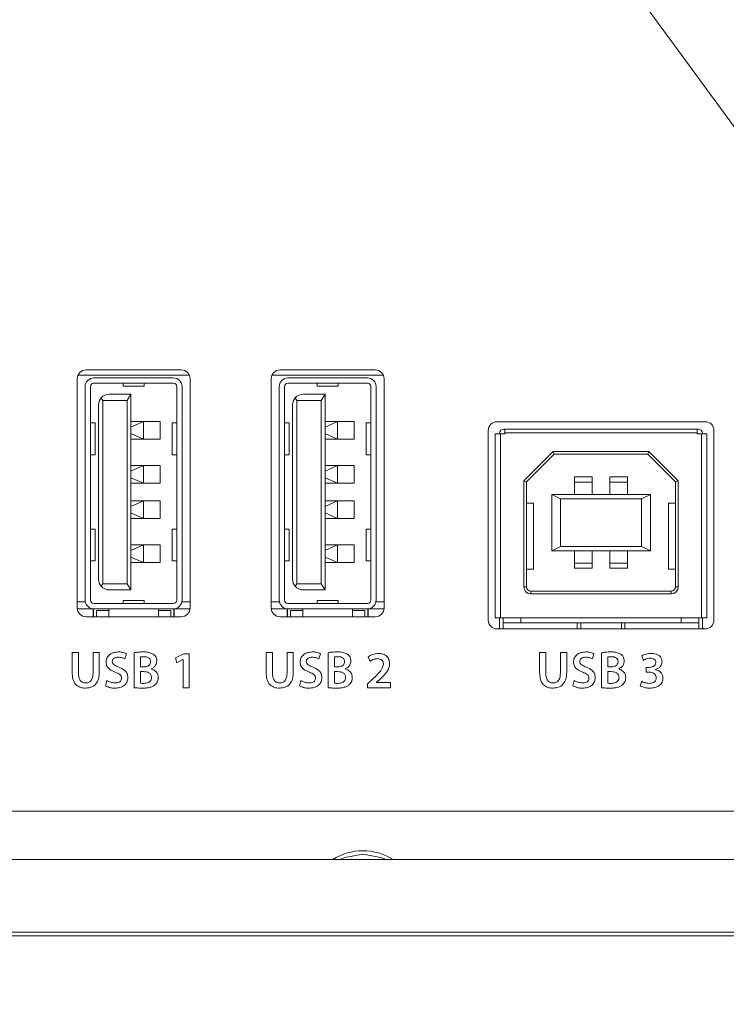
# Model space of a CAD drawing. Header units: millimetres. Extents: x 0 to 1118, y 0 to 864.
# Tile 278 of 390: x 829 to 839, y 389 to 403. Entities that reach past the tile are written whole.
import ezdxf

# ---------------------------------------------------------------- set-up
doc = ezdxf.new("R2010")
doc.units = ezdxf.units.MM
doc.styles.add('SLDTEXTSTYLE0', font='TXT', dxfattribs={"width": 0.605})
doc.dimstyles.new('SLDDIMSTYLE0', dxfattribs={"dimtxt": 3.175, "dimasz": 3.302, "dimexe": 0, "dimexo": 0.0625, "dimgap": 0.79375, "dimtad": 0, "dimtih": 1, "dimtoh": 1, "dimdec": 1, "dimlfac": 4, "dimrnd": 1e-09, "dimzin": 12, "dimdsep": 46, "dimtxsty": 'SLDTEXTSTYLE0', "dimsah": 1, "dimcen": 0.09, "dimadec": 0, "dimazin": 3, "dimtfac": 1, "dimtofl": 0, "dimtmove": 0, "dimatfit": 3, "dimfxl": 1, "dimfrac": 2, "dimtolj": 1, "dimtzin": 12, "dimarcsym": 0})

# ---------------------------------------------------------------- blocks, each defined once
blk = doc.blocks.new('_D_17')
at = {"color": 7, "linetype": 'Continuous', "lineweight": 0}
for p, q in [((900.769, 417.364), (739.354, 417.364)), ((740.954, 417.364), (740.954, 402.787)), ((740.954, 383.339), (740.954, 397.915)), ((785.651, 383.339), (739.354, 383.339))]:
    blk.add_line(p, q, dxfattribs=at)
for points in [[(740.954, 417.364), (740.446, 414.062), (741.462, 414.062)], [(740.954, 383.339), (741.462, 386.641), (740.446, 386.641)]]:
    blk.add_solid(points, dxfattribs=at)
at = {"color": 7, "linetype": 'Continuous', "lineweight": 0, "insert": (735.497, 402.008), "char_height": 3.175, "attachment_point": 1, "style": 'SLDTEXTSTYLE0'}
blk.add_mtext('136.1', dxfattribs=at)

msp = doc.modelspace()

# ---------------------------------------------------------------- linework, layer by layer
at = {"color": 7, "linetype": 'Continuous', "lineweight": 0}
msp.add_line((832.1452, 411.7342), (863.6514, 368.6663), dxfattribs=at)
at = {"color": 7, "linetype": 'Continuous', "lineweight": 15}
for p, q in [((831.5219, 398.4306), (830.1719, 398.4306)), ((834.2719, 398.4306), (832.9219, 398.4306)), ((830.0469, 398.3056), (830.0469, 395.0556)), ((830.2844, 398.3181), (831.4094, 398.3181)), ((831.6469, 395.0556), (831.6469, 398.3056)), ((832.7969, 398.3056), (832.7969, 395.0556)), ((833.0344, 398.3181), (834.1594, 398.3181)), ((834.3969, 395.0556), (834.3969, 398.3056)), ((830.1594, 395.1681), (830.1594, 398.1931)), ((830.2344, 395.1681), (830.2344, 398.1931)), ((830.2844, 398.2431), (831.4094, 398.2431)), ((830.6969, 398.2431), (830.6969, 398.2008)), ((830.6969, 398.2008), (830.6969, 398.1994)), ((830.6969, 398.1994), (830.9969, 398.1994)), ((830.9969, 398.2431), (830.9969, 398.2008)), ((830.9969, 398.2008), (830.9969, 398.1994)), ((831.4594, 398.1931), (831.4594, 395.1681)), ((831.5344, 398.1931), (831.5344, 395.1681)), ((832.9094, 395.1681), (832.9094, 398.1931)), ((832.9844, 395.1681), (832.9844, 398.1931)), ((833.0344, 398.2431), (834.1594, 398.2431)), ((833.4469, 398.2431), (833.4469, 398.2008)), ((833.4469, 398.2008), (833.4469, 398.1994)), ((833.4469, 398.1994), (833.7469, 398.1994)), ((833.7469, 398.2431), (833.7469, 398.2008)), ((833.7469, 398.2008), (833.7469, 398.1994)), ((834.2094, 398.1931), (834.2094, 395.1681)), ((834.2844, 398.1931), (834.2844, 395.1681)), ((830.3862, 398.0353), (830.4119, 397.9994)), ((830.7544, 397.9994), (830.4119, 397.9994)), ((830.4119, 395.3994), (830.4119, 397.9994)), ((830.4994, 398.0869), (830.8094, 398.0869)), ((830.7544, 397.9994), (830.8094, 398.0869)), ((830.7544, 395.3994), (830.7544, 397.9994)), ((830.8094, 398.0869), (830.8094, 395.3119)), ((833.1362, 398.0353), (833.1619, 397.9994)), ((833.1619, 395.3994), (833.1619, 397.9994)), ((833.5044, 397.9994), (833.1619, 397.9994)), ((833.2494, 398.0869), (833.5594, 398.0869)), ((833.5044, 397.9994), (833.5594, 398.0869)), ((833.5044, 395.3994), (833.5044, 397.9994)), ((833.5594, 398.0869), (833.5594, 395.3119)), ((830.3494, 395.4619), (830.3494, 397.9369)), ((833.0994, 395.4619), (833.0994, 397.9369)), ((830.3004, 397.6794), (830.2344, 397.6794)), ((830.3004, 397.6794), (830.3031, 397.6794)), ((830.3031, 397.2294), (830.3031, 397.6794)), ((830.9844, 397.6993), (830.8094, 397.6214)), ((830.8094, 397.6993), (830.9844, 397.6993)), ((830.9844, 397.4493), (830.9844, 397.6993)), ((831.2219, 397.6993), (830.9844, 397.6993)), ((831.2219, 397.4493), (831.2219, 397.6993)), ((831.3906, 397.6794), (831.3906, 397.2294)), ((831.3906, 397.6794), (831.3933, 397.6794)), ((831.4594, 397.6794), (831.3933, 397.6794)), ((833.0504, 397.6794), (832.9844, 397.6794)), ((833.0504, 397.6794), (833.0531, 397.6794)), ((833.0531, 397.2294), (833.0531, 397.6794)), ((833.7344, 397.6993), (833.5594, 397.6214)), ((833.5594, 397.6993), (833.7344, 397.6993)), ((833.7344, 397.4493), (833.7344, 397.6993)), ((833.9719, 397.6993), (833.7344, 397.6993)), ((833.9719, 397.4493), (833.9719, 397.6993)), ((834.1406, 397.6794), (834.1406, 397.2294)), ((834.1406, 397.6794), (834.1433, 397.6794)), ((834.2094, 397.6794), (834.1433, 397.6794)), ((835.8719, 397.5719), (835.8719, 394.8844)), ((838.9469, 397.6969), (835.9969, 397.6969)), ((836.0969, 397.5931), (836.1094, 397.5931)), ((838.8344, 397.5931), (836.1094, 397.5931)), ((836.1094, 397.5931), (836.1094, 397.5369)), ((838.8344, 397.5369), (838.8344, 397.5931)), ((838.8344, 397.5931), (838.8469, 397.5931)), ((839.0719, 394.8844), (839.0719, 397.5719)), ((830.8094, 397.528), (830.9844, 397.4493)), ((830.9844, 397.4493), (830.8094, 397.4493)), ((830.9844, 397.4493), (831.2219, 397.4493)), ((833.5594, 397.528), (833.7344, 397.4493)), ((833.7344, 397.4493), (833.5594, 397.4493)), ((833.7344, 397.4493), (833.9719, 397.4493)), ((835.9719, 394.9181), (835.9719, 397.5244)), ((835.9719, 397.5244), (836.0469, 397.5244)), ((836.0344, 397.5244), (836.0344, 397.5306)), ((836.1094, 397.5244), (836.0469, 397.5244)), ((836.1094, 397.5369), (836.1094, 397.5244)), ((838.8344, 397.5244), (838.8344, 397.5369)), ((838.8969, 397.5244), (838.8344, 397.5244)), ((838.8969, 397.5244), (838.9719, 397.5244)), ((838.9094, 397.5306), (838.9094, 397.5244)), ((838.9719, 397.5244), (838.9719, 394.9181)), ((830.2344, 397.2294), (830.3004, 397.2294)), ((830.3004, 397.2294), (830.3031, 397.2294)), ((831.3906, 397.2294), (831.3933, 397.2294)), ((831.3933, 397.2294), (831.4594, 397.2294)), ((832.9844, 397.2294), (833.0504, 397.2294)), ((833.0504, 397.2294), (833.0531, 397.2294)), ((834.1406, 397.2294), (834.1433, 397.2294)), ((834.1433, 397.2294), (834.2094, 397.2294)), ((836.7938, 397.2756), (836.3781, 396.8599)), ((836.8094, 397.2381), (836.4156, 396.8444)), ((836.7938, 397.2756), (836.8094, 397.2381)), ((838.1499, 397.2756), (836.7938, 397.2756)), ((838.1344, 397.2381), (836.8094, 397.2381)), ((838.1499, 397.2756), (838.1344, 397.2381)), ((838.5281, 396.8444), (838.1344, 397.2381)), ((838.5656, 396.8599), (838.1499, 397.2756)), ((830.9844, 397.0743), (830.8094, 396.9964)), ((830.8094, 397.0743), (830.9844, 397.0743)), ((830.9844, 396.8243), (830.9844, 397.0743)), ((831.2219, 397.0743), (830.9844, 397.0743)), ((831.2219, 396.8243), (831.2219, 397.0743)), ((833.7344, 397.0743), (833.5594, 396.9964)), ((833.5594, 397.0743), (833.7344, 397.0743)), ((833.7344, 396.8243), (833.7344, 397.0743)), ((833.9719, 397.0743), (833.7344, 397.0743)), ((833.9719, 396.8243), (833.9719, 397.0743)), ((830.8094, 396.903), (830.9844, 396.8243)), ((833.5594, 396.903), (833.7344, 396.8243)), ((837.3469, 396.9131), (837.0969, 396.9131)), ((837.0969, 396.9131), (837.0969, 396.8381)), ((837.3469, 396.8381), (837.3469, 396.9131)), ((837.5969, 396.9131), (837.8469, 396.9131)), ((837.5969, 396.9131), (837.5969, 396.8381)), ((837.8469, 396.8381), (837.8469, 396.9131)), ((830.9844, 396.8243), (830.8094, 396.8243)), ((830.9844, 396.8243), (831.2219, 396.8243)), ((833.7344, 396.8243), (833.5594, 396.8243)), ((833.7344, 396.8243), (833.9719, 396.8243)), ((836.3781, 396.8599), (836.3781, 395.3556)), ((836.4156, 396.8444), (836.3781, 396.8599)), ((836.4156, 396.8444), (836.4156, 395.3556)), ((837.0969, 396.8381), (837.3469, 396.8381)), ((837.0969, 396.6631), (837.0969, 396.8381)), ((837.3469, 396.6631), (837.3469, 396.8381)), ((837.5969, 396.8381), (837.8469, 396.8381)), ((837.5969, 396.6631), (837.5969, 396.8381)), ((837.8469, 396.8381), (837.8469, 396.6631)), ((838.5656, 396.8599), (838.5281, 396.8444)), ((838.5281, 395.3556), (838.5281, 396.8444)), ((838.5656, 395.3556), (838.5656, 396.8599)), ((836.7719, 396.6631), (836.7719, 395.8681)), ((836.8969, 396.6031), (836.7719, 396.6631)), ((838.1719, 396.6631), (836.7719, 396.6631)), ((836.8969, 396.6031), (836.8969, 395.9281)), ((838.0469, 396.6031), (836.8969, 396.6031)), ((838.1719, 396.6631), (838.0469, 396.6031)), ((838.0469, 395.9281), (838.0469, 396.6031)), ((838.1719, 395.8681), (838.1719, 396.6631)), ((830.9844, 396.5743), (830.8094, 396.4964)), ((830.8094, 396.5743), (830.9844, 396.5743)), ((830.9844, 396.3243), (830.9844, 396.5743)), ((831.2219, 396.5743), (830.9844, 396.5743)), ((831.2219, 396.3243), (831.2219, 396.5743)), ((833.7344, 396.5743), (833.5594, 396.4964)), ((833.5594, 396.5743), (833.7344, 396.5743)), ((833.7344, 396.3243), (833.7344, 396.5743)), ((833.9719, 396.5743), (833.7344, 396.5743)), ((833.9719, 396.3243), (833.9719, 396.5743)), ((836.5156, 396.5431), (836.4156, 396.5431)), ((836.5156, 395.6056), (836.5156, 396.5431)), ((838.5281, 396.5431), (838.4281, 396.5431)), ((838.4281, 396.5431), (838.4281, 395.6056)), ((830.8094, 396.403), (830.9844, 396.3243)), ((830.9844, 396.3243), (830.8094, 396.3243)), ((830.9844, 396.3243), (831.2219, 396.3243)), ((833.5594, 396.403), (833.7344, 396.3243)), ((833.7344, 396.3243), (833.5594, 396.3243)), ((833.7344, 396.3243), (833.9719, 396.3243)), ((830.2344, 396.1744), (830.3004, 396.1744)), ((830.3004, 396.1744), (830.3031, 396.1744)), ((830.3031, 395.7244), (830.3031, 396.1744)), ((831.3906, 396.1744), (831.3906, 395.7244)), ((831.3906, 396.1744), (831.3933, 396.1744)), ((831.4594, 396.1744), (831.3933, 396.1744)), ((832.9844, 396.1744), (833.0504, 396.1744)), ((833.0504, 396.1744), (833.0531, 396.1744)), ((833.0531, 395.7244), (833.0531, 396.1744)), ((834.1406, 396.1744), (834.1406, 395.7244)), ((834.1406, 396.1744), (834.1433, 396.1744)), ((834.2094, 396.1744), (834.1433, 396.1744)), ((830.9844, 395.9493), (830.8094, 395.8714)), ((830.8094, 395.9493), (830.9844, 395.9493)), ((830.9844, 395.6993), (830.9844, 395.9493)), ((831.2219, 395.9493), (830.9844, 395.9493)), ((831.2219, 395.6993), (831.2219, 395.9493)), ((833.7344, 395.9493), (833.5594, 395.8714)), ((833.5594, 395.9493), (833.7344, 395.9493)), ((833.7344, 395.6993), (833.7344, 395.9493)), ((833.9719, 395.9493), (833.7344, 395.9493)), ((833.9719, 395.6993), (833.9719, 395.9493)), ((836.7719, 395.8681), (836.8969, 395.9281)), ((836.8969, 395.9281), (838.0469, 395.9281)), ((838.1719, 395.8681), (838.0469, 395.9281)), ((830.8094, 395.778), (830.9844, 395.6993)), ((833.5594, 395.778), (833.7344, 395.6993)), ((836.7719, 395.8681), (838.1719, 395.8681)), ((837.0969, 395.6931), (837.0969, 395.8681)), ((837.3469, 395.8681), (837.3469, 395.6931)), ((837.5969, 395.8681), (837.5969, 395.6931)), ((837.8469, 395.8681), (837.8469, 395.6931)), ((830.2344, 395.7244), (830.3004, 395.7244)), ((830.3004, 395.7244), (830.3031, 395.7244)), ((830.9844, 395.6993), (830.8094, 395.6993)), ((830.9844, 395.6993), (831.2219, 395.6993)), ((831.3906, 395.7244), (831.3933, 395.7244)), ((831.3933, 395.7244), (831.4594, 395.7244)), ((832.9844, 395.7244), (833.0504, 395.7244)), ((833.0504, 395.7244), (833.0531, 395.7244)), ((833.7344, 395.6993), (833.5594, 395.6993)), ((833.7344, 395.6993), (833.9719, 395.6993)), ((834.1406, 395.7244), (834.1433, 395.7244)), ((834.1433, 395.7244), (834.2094, 395.7244)), ((837.3469, 395.6931), (837.0969, 395.6931)), ((837.0969, 395.6931), (837.0969, 395.6181)), ((837.3469, 395.6181), (837.0969, 395.6181)), ((837.3469, 395.6181), (837.3469, 395.6931)), ((837.8469, 395.6931), (837.5969, 395.6931)), ((837.5969, 395.6931), (837.5969, 395.6181)), ((837.5969, 395.6181), (837.8469, 395.6181)), ((837.8469, 395.6181), (837.8469, 395.6931)), ((836.4156, 395.6056), (836.5156, 395.6056)), ((838.4281, 395.6056), (838.5281, 395.6056)), ((830.4119, 395.3994), (830.3862, 395.3634)), ((830.4119, 395.3994), (830.7544, 395.3994)), ((830.7544, 395.3994), (830.8094, 395.3119)), ((833.1619, 395.3994), (833.1362, 395.3634)), ((833.1619, 395.3994), (833.5044, 395.3994)), ((833.5044, 395.3994), (833.5594, 395.3119)), ((830.8094, 395.3119), (830.4994, 395.3119)), ((833.5594, 395.3119), (833.2494, 395.3119)), ((836.4781, 395.2931), (838.4656, 395.2931)), ((836.4781, 395.2556), (838.4656, 395.2556)), ((831.4094, 395.1181), (830.2844, 395.1181)), ((830.9969, 395.1619), (830.6969, 395.1619)), ((830.6969, 395.1619), (830.6969, 395.1605)), ((830.6969, 395.1605), (830.6969, 395.1181)), ((830.9969, 395.1619), (830.9969, 395.1605)), ((830.9969, 395.1181), (830.9969, 395.1605)), ((834.1594, 395.1181), (833.0344, 395.1181)), ((833.7469, 395.1619), (833.4469, 395.1619)), ((833.4469, 395.1619), (833.4469, 395.1605)), ((833.4469, 395.1605), (833.4469, 395.1181)), ((833.7469, 395.1619), (833.7469, 395.1605)), ((833.7469, 395.1181), (833.7469, 395.1605)), ((830.0475, 395.0431), (830.2844, 395.0431)), ((830.1719, 394.9306), (831.5219, 394.9306)), ((830.2719, 395.0431), (830.2719, 394.9306)), ((830.2794, 395.0431), (830.2794, 394.9306)), ((831.4094, 395.0431), (830.2844, 395.0431)), ((830.4969, 395.0181), (830.3219, 395.0181)), ((830.3219, 395.0181), (830.3219, 394.9306)), ((830.4969, 395.0431), (830.4969, 395.0181)), ((830.4969, 395.0181), (830.4969, 394.9306)), ((831.1969, 395.0431), (831.1969, 395.0181)), ((831.3719, 395.0181), (831.1969, 395.0181)), ((831.1969, 394.9306), (831.1969, 395.0181)), ((831.3719, 394.9306), (831.3719, 395.0181)), ((831.4094, 395.0431), (831.6462, 395.0431)), ((831.4144, 395.0431), (831.4144, 394.9306)), ((831.4219, 394.9306), (831.4219, 395.0431)), ((832.7975, 395.0431), (833.0344, 395.0431)), ((832.9219, 394.9306), (834.2719, 394.9306)), ((833.0219, 395.0431), (833.0219, 394.9306)), ((833.0294, 395.0431), (833.0294, 394.9306)), ((834.1594, 395.0431), (833.0344, 395.0431)), ((833.2469, 395.0181), (833.0719, 395.0181)), ((833.0719, 395.0181), (833.0719, 394.9306)), ((833.2469, 395.0431), (833.2469, 395.0181)), ((833.2469, 395.0181), (833.2469, 394.9306)), ((833.9469, 395.0431), (833.9469, 395.0181)), ((834.1219, 395.0181), (833.9469, 395.0181)), ((833.9469, 394.9306), (833.9469, 395.0181)), ((834.1219, 394.9306), (834.1219, 395.0181)), ((834.1594, 395.0431), (834.3962, 395.0431)), ((834.1644, 395.0431), (834.1644, 394.9306)), ((834.1719, 394.9306), (834.1719, 395.0431)), ((836.0469, 394.9181), (835.9719, 394.9181)), ((836.0344, 394.7781), (836.0344, 394.9181)), ((838.8969, 394.9181), (836.0469, 394.9181)), ((836.0844, 394.8431), (836.0844, 394.9181)), ((836.3344, 394.9181), (836.3344, 394.8431)), ((838.6094, 394.9181), (838.6094, 394.8431)), ((838.8594, 394.9181), (838.8594, 394.8431)), ((838.9719, 394.9181), (838.8969, 394.9181)), ((838.9094, 394.9181), (838.9094, 394.7781)), ((836.0844, 394.8431), (836.3344, 394.8431)), ((836.0844, 394.8431), (836.0844, 394.7724)), ((838.6094, 394.8431), (836.3344, 394.8431)), ((837.1344, 394.8431), (837.1344, 394.7594)), ((837.1844, 394.7594), (837.1844, 394.8431)), ((837.7594, 394.8431), (837.7594, 394.7594)), ((837.8094, 394.7594), (837.8094, 394.8431)), ((838.6094, 394.8431), (838.8594, 394.8431)), ((838.8594, 394.7724), (838.8594, 394.8431)), ((835.9969, 394.7594), (838.9469, 394.7594)), ((836.0195, 394.7594), (836.0301, 394.7687)), ((838.9136, 394.7687), (838.9242, 394.7594)), ((809.9719, 392.1756), (882.7219, 392.1756)), ((882.8519, 391.4886), (809.8368, 391.4886))]:
    msp.add_line(p, q, dxfattribs=at)
at = {"color": 9, "linetype": 'Continuous', "lineweight": 0}
for p, q in [((831.6364, 398.3556), (830.0573, 398.3556)), ((834.3864, 398.3556), (832.8073, 398.3556)), ((830.6969, 398.2008), (830.9969, 398.2008)), ((833.4469, 398.2008), (833.7469, 398.2008)), ((830.3004, 397.2294), (830.3004, 397.6794)), ((831.3933, 397.6794), (831.3933, 397.2294)), ((833.0504, 397.2294), (833.0504, 397.6794)), ((834.1433, 397.6794), (834.1433, 397.2294)), ((836.0469, 394.9181), (836.0469, 397.5244)), ((838.8344, 397.5369), (836.1094, 397.5369)), ((838.8969, 397.5244), (838.8969, 394.9181)), ((830.3004, 395.7244), (830.3004, 396.1744)), ((831.3933, 396.1744), (831.3933, 395.7244)), ((833.0504, 395.7244), (833.0504, 396.1744)), ((834.1433, 396.1744), (834.1433, 395.7244)), ((836.3781, 395.3556), (836.4156, 395.3556)), ((838.5656, 395.3556), (838.5281, 395.3556)), ((836.4781, 395.2556), (836.4781, 395.2931)), ((838.4656, 395.2556), (838.4656, 395.2931)), ((830.0469, 395.1431), (830.1619, 395.1431)), ((830.9969, 395.1605), (830.6969, 395.1605)), ((831.5318, 395.1431), (831.6469, 395.1431)), ((832.7969, 395.1431), (832.9119, 395.1431)), ((833.7469, 395.1605), (833.4469, 395.1605)), ((834.2818, 395.1431), (834.3969, 395.1431)), ((829.9759, 394.4261), (829.9759, 394.1409)), ((830.0643, 394.4261), (829.9759, 394.4261)), ((830.0643, 394.1358), (830.0643, 394.4261)), ((830.3593, 394.4261), (830.271, 394.4261)), ((830.271, 394.4261), (830.271, 394.1358)), ((830.3593, 394.1417), (830.3593, 394.4261)), ((830.7239, 394.3346), (830.745, 394.4078)), ((830.8541, 394.4223), (830.8541, 393.9258)), ((830.9425, 394.2197), (830.9425, 394.3615)), ((831.559, 394.4055), (831.442, 394.348)), ((831.6354, 394.4055), (831.559, 394.4055)), ((831.6354, 393.9261), (831.6354, 394.4055)), ((832.7259, 394.4261), (832.7259, 394.1409)), ((832.8143, 394.4261), (832.7259, 394.4261)), ((832.8143, 394.1358), (832.8143, 394.4261)), ((833.1093, 394.4261), (833.021, 394.4261)), ((833.021, 394.4261), (833.021, 394.1358)), ((833.1093, 394.1417), (833.1093, 394.4261)), ((833.4739, 394.3346), (833.495, 394.4078)), ((833.6041, 394.4223), (833.6041, 393.9258)), ((833.6925, 394.2197), (833.6925, 394.3615)), ((834.1707, 394.3624), (834.1973, 394.2983)), ((836.6009, 394.4261), (836.6009, 394.1409)), ((836.6893, 394.4261), (836.6009, 394.4261)), ((836.6893, 394.1358), (836.6893, 394.4261)), ((836.9843, 394.4261), (836.896, 394.4261)), ((836.896, 394.4261), (836.896, 394.1358)), ((836.9843, 394.1417), (836.9843, 394.4261)), ((837.3489, 394.3346), (837.37, 394.4078)), ((837.4791, 394.4223), (837.4791, 393.9258)), ((837.5675, 394.2197), (837.5675, 394.3615)), ((838.0513, 394.3777), (838.072, 394.3132)), ((830.9891, 394.2197), (830.9425, 394.2197)), ((831.442, 394.348), (831.4575, 394.2794)), ((831.4575, 394.2794), (831.5457, 394.3236)), ((831.5457, 394.3236), (831.5472, 394.3236)), ((831.5472, 394.3236), (831.5472, 393.9261)), ((833.7391, 394.2197), (833.6925, 394.2197)), ((837.6141, 394.2197), (837.5675, 394.2197)), ((830.9425, 394.153), (830.9876, 394.153)), ((830.9425, 393.9891), (830.9425, 394.153)), ((831.0967, 394.1923), (831.0967, 394.1938)), ((833.6925, 394.153), (833.7376, 394.153)), ((833.6925, 393.9891), (833.6925, 394.153)), ((833.8467, 394.1923), (833.8467, 394.1938)), ((837.5675, 394.153), (837.6126, 394.153)), ((837.5675, 393.9891), (837.5675, 394.153)), ((837.7217, 394.1923), (837.7217, 394.1938)), ((838.1521, 394.2128), (838.1112, 394.2128)), ((838.1112, 394.2128), (838.1112, 394.1462)), ((838.1112, 394.1462), (838.1535, 394.1462)), ((838.2435, 394.1809), (838.2435, 394.1825)), ((830.4677, 394.0256), (830.448, 393.9502)), ((833.2177, 394.0256), (833.198, 393.9502)), ((834.2188, 394.033), (834.1618, 393.9809)), ((834.1618, 393.9809), (834.1618, 393.9261)), ((834.2907, 394.0022), (834.3329, 394.0382)), ((834.2907, 394.0007), (834.2907, 394.0022)), ((834.4858, 394.0007), (834.2907, 394.0007)), ((834.4858, 393.9261), (834.4858, 394.0007)), ((837.0927, 394.0256), (837.073, 393.9502)), ((838.048, 394.0167), (838.0271, 393.9503)), ((831.5472, 393.9261), (831.6354, 393.9261)), ((834.1618, 393.9261), (834.4858, 393.9261)), ((809.5412, 390.4582), (883.1475, 390.4582)), ((883.1475, 390.409), (809.5412, 390.409))]:
    msp.add_line(p, q, dxfattribs=at)
at = {"color": 7, "linetype": 'Continuous', "lineweight": 15, "flags": 128}
for points in [[(834.0969, 391.5651), (833.842, 391.5202), (833.7681, 391.4886)], [(834.4256, 391.4886), (834.3517, 391.5202), (834.0969, 391.5651)]]:
    msp.add_lwpolyline(points, dxfattribs=at)
at = {"color": 7, "linetype": 'Continuous', "lineweight": 15}
for centre, radius, start, end in [((830.1719, 398.3056), 0.125, 90, 180), ((831.5219, 398.3056), 0.125, 0, 90), ((832.9219, 398.3056), 0.125, 90, 180), ((834.2719, 398.3056), 0.125, 0, 90), ((830.2844, 398.1931), 0.125, 90, 180), ((831.4094, 398.1931), 0.125, 0, 90), ((833.0344, 398.1931), 0.125, 90, 180), ((834.1594, 398.1931), 0.125, 0, 90), ((830.2844, 398.1931), 0.05, 90, 180), ((831.4094, 398.1931), 0.05, 0, 90), ((833.0344, 398.1931), 0.05, 90, 180), ((834.1594, 398.1931), 0.05, 0, 90), ((830.4994, 397.9369), 0.15, 138.9817, 180), ((830.4994, 397.9369), 0.15, 90, 138.9817), ((833.2494, 397.9369), 0.15, 138.9817, 180), ((833.2494, 397.9369), 0.15, 90, 138.9817), ((835.9969, 397.5719), 0.125, 90, 180), ((836.0969, 397.5306), 0.0625, 90, 180), ((838.8469, 397.5306), 0.0625, 0, 90), ((838.9469, 397.5719), 0.125, 0, 90), ((830.4994, 395.4619), 0.15, 180, 221.0183), ((830.4994, 395.4619), 0.15, 221.0183, 270), ((833.2494, 395.4619), 0.15, 180, 221.0183), ((833.2494, 395.4619), 0.15, 221.0183, 270), ((836.4781, 395.3556), 0.1, 180, 270), ((836.4781, 395.3556), 0.0625, 180, 270), ((838.4656, 395.3556), 0.1, 270, 0), ((838.4656, 395.3556), 0.0625, 270, 0), ((830.1719, 395.0556), 0.125, 180, 270), ((830.2844, 395.1681), 0.125, 180, 270), ((830.2844, 395.1681), 0.05, 180, 270), ((831.4094, 395.1681), 0.05, 270, 0), ((831.4094, 395.1681), 0.125, 270, 0), ((831.5219, 395.0556), 0.125, 270, 0), ((832.9219, 395.0556), 0.125, 180, 270), ((833.0344, 395.1681), 0.125, 180, 270), ((833.0344, 395.1681), 0.05, 180, 270), ((834.1594, 395.1681), 0.05, 270, 0), ((834.1594, 395.1681), 0.125, 270, 0), ((834.2719, 395.0556), 0.125, 270, 0), ((835.9969, 394.8844), 0.125, 180, 270), ((836.0219, 394.7781), 0.0125, 311.326, 0), ((838.9219, 394.7781), 0.0125, 180, 228.674), ((838.9469, 394.8844), 0.125, 270, 0), ((836.0344, 394.7724), 0.05, 344.88954, 0), ((838.9094, 394.7724), 0.05, 180, 195.11046), ((834.0969, 390.8201), 0.7937, 57.37702, 122.62298)]:
    msp.add_arc(centre, radius, start, end, dxfattribs=at)
at = {"color": 9, "linetype": 'Continuous', "lineweight": 0}
for points, knots in [([(830.6286, 394.4328), (830.6051, 394.4311), (830.5582, 394.4278), (830.4993, 394.395), (830.4623, 394.3449), (830.4582, 394.308), (830.4562, 394.2895)], [0, 0, 0, 0, 0.2808324, 0.5601744, 0.7799873, 1, 1, 1, 1]), ([(830.5445, 394.2984), (830.5454, 394.3055), (830.5471, 394.3197), (830.5606, 394.337), (830.5859, 394.3553), (830.6102, 394.357), (830.6272, 394.3582)], [0, 0, 0, 0, 0.1866569, 0.3738014, 0.5606334, 1, 1, 1, 1]), ([(830.6272, 394.3582), (830.6461, 394.3571), (830.6799, 394.3552), (830.7104, 394.3409), (830.7239, 394.3346)], [0, 0, 0, 0, 0.5599342, 1, 1, 1, 1]), ([(830.745, 394.4078), (830.7241, 394.4163), (830.6866, 394.4313), (830.6463, 394.4324), (830.6286, 394.4328)], [0, 0, 0, 0, 0.55927311, 1, 1, 1, 1]), ([(830.9847, 394.4327), (830.9602, 394.4323), (830.9164, 394.4316), (830.8732, 394.4252), (830.8541, 394.4223)], [0, 0, 0, 0, 0.5600868, 1, 1, 1, 1]), ([(830.9425, 394.3615), (830.9521, 394.3628), (830.9693, 394.3652), (830.9866, 394.3653), (830.9943, 394.3653)], [0, 0, 0, 0, 0.55971573, 1, 1, 1, 1]), ([(831.1259, 394.4009), (831.1008, 394.4124), (831.0559, 394.4332), (831.0065, 394.4329), (830.9847, 394.4327)], [0, 0, 0, 0, 0.5577182, 1, 1, 1, 1]), ([(830.9943, 394.3653), (831.0067, 394.3647), (831.0314, 394.3636), (831.0646, 394.3505), (831.085, 394.3239), (831.0866, 394.3043), (831.0874, 394.2944)], [0, 0, 0, 0, 0.2811627, 0.5608767, 0.7798429, 1, 1, 1, 1]), ([(831.1758, 394.3051), (831.1732, 394.3268), (831.1688, 394.3655), (831.139, 394.3901), (831.1259, 394.4009)], [0, 0, 0, 0, 0.5595369, 1, 1, 1, 1]), ([(833.3786, 394.4328), (833.3551, 394.4311), (833.3082, 394.4278), (833.2493, 394.395), (833.2123, 394.3449), (833.2082, 394.308), (833.2062, 394.2895)], [0, 0, 0, 0, 0.2808324, 0.5601744, 0.7799873, 1, 1, 1, 1]), ([(833.2945, 394.2984), (833.2954, 394.3055), (833.2971, 394.3197), (833.3106, 394.337), (833.3359, 394.3553), (833.3602, 394.357), (833.3772, 394.3582)], [0, 0, 0, 0, 0.18665694, 0.37380138, 0.56063343, 1, 1, 1, 1]), ([(833.3772, 394.3582), (833.3961, 394.3571), (833.4299, 394.3552), (833.4604, 394.3409), (833.4739, 394.3346)], [0, 0, 0, 0, 0.5599342, 1, 1, 1, 1]), ([(833.495, 394.4078), (833.4741, 394.4163), (833.4366, 394.4313), (833.3963, 394.4324), (833.3786, 394.4328)], [0, 0, 0, 0, 0.5592731, 1, 1, 1, 1]), ([(833.7347, 394.4327), (833.7102, 394.4323), (833.6664, 394.4316), (833.6232, 394.4252), (833.6041, 394.4223)], [0, 0, 0, 0, 0.5600868, 1, 1, 1, 1]), ([(833.6925, 394.3615), (833.7021, 394.3628), (833.7193, 394.3652), (833.7366, 394.3653), (833.7443, 394.3653)], [0, 0, 0, 0, 0.55971573, 1, 1, 1, 1]), ([(833.8759, 394.4009), (833.8508, 394.4124), (833.8059, 394.4332), (833.7565, 394.4329), (833.7347, 394.4327)], [0, 0, 0, 0, 0.5577182, 1, 1, 1, 1]), ([(833.7443, 394.3653), (833.7567, 394.3647), (833.7814, 394.3636), (833.8146, 394.3505), (833.835, 394.3239), (833.8366, 394.3043), (833.8374, 394.2944)], [0, 0, 0, 0, 0.2811627, 0.5608767, 0.7798429, 1, 1, 1, 1]), ([(833.9258, 394.3051), (833.9232, 394.3268), (833.9188, 394.3655), (833.889, 394.3901), (833.8759, 394.4009)], [0, 0, 0, 0, 0.55953686, 1, 1, 1, 1]), ([(834.3189, 394.412), (834.2888, 394.4094), (834.2352, 394.4048), (834.1904, 394.3753), (834.1707, 394.3624)], [0, 0, 0, 0, 0.55972628, 1, 1, 1, 1]), ([(834.4746, 394.2667), (834.4722, 394.2891), (834.4673, 394.334), (834.4256, 394.3851), (834.3717, 394.4085), (834.3365, 394.4109), (834.3189, 394.412)], [0, 0, 0, 0, 0.2796174, 0.5586651, 0.7789384, 1, 1, 1, 1]), ([(837.2536, 394.4328), (837.2301, 394.4311), (837.1832, 394.4278), (837.1243, 394.395), (837.0873, 394.3449), (837.0832, 394.308), (837.0812, 394.2895)], [0, 0, 0, 0, 0.2808324, 0.5601744, 0.7799873, 1, 1, 1, 1]), ([(837.1695, 394.2984), (837.1704, 394.3055), (837.1721, 394.3197), (837.1856, 394.337), (837.2109, 394.3553), (837.2352, 394.357), (837.2522, 394.3582)], [0, 0, 0, 0, 0.1866569, 0.3738014, 0.5606334, 1, 1, 1, 1]), ([(837.2522, 394.3582), (837.2711, 394.3571), (837.3049, 394.3552), (837.3354, 394.3409), (837.3489, 394.3346)], [0, 0, 0, 0, 0.5599342, 1, 1, 1, 1]), ([(837.37, 394.4078), (837.3491, 394.4163), (837.3116, 394.4313), (837.2713, 394.4324), (837.2536, 394.4328)], [0, 0, 0, 0, 0.5592731, 1, 1, 1, 1]), ([(837.6097, 394.4327), (837.5852, 394.4323), (837.5414, 394.4316), (837.4982, 394.4252), (837.4791, 394.4223)], [0, 0, 0, 0, 0.5600868, 1, 1, 1, 1]), ([(837.5675, 394.3615), (837.5771, 394.3628), (837.5943, 394.3652), (837.6116, 394.3653), (837.6193, 394.3653)], [0, 0, 0, 0, 0.5597157, 1, 1, 1, 1]), ([(837.7509, 394.4009), (837.7258, 394.4124), (837.6809, 394.4332), (837.6315, 394.4329), (837.6097, 394.4327)], [0, 0, 0, 0, 0.5577182, 1, 1, 1, 1]), ([(837.6193, 394.3653), (837.6317, 394.3647), (837.6564, 394.3636), (837.6896, 394.3505), (837.71, 394.3239), (837.7116, 394.3043), (837.7124, 394.2944)], [0, 0, 0, 0, 0.2811627, 0.5608767, 0.7798429, 1, 1, 1, 1]), ([(837.8008, 394.3051), (837.7982, 394.3268), (837.7938, 394.3655), (837.764, 394.3901), (837.7509, 394.4009)], [0, 0, 0, 0, 0.5595369, 1, 1, 1, 1]), ([(838.1898, 394.4122), (838.1626, 394.4107), (838.1141, 394.408), (838.0705, 394.387), (838.0513, 394.3777)], [0, 0, 0, 0, 0.5602934, 1, 1, 1, 1]), ([(838.3359, 394.2979), (838.3347, 394.3109), (838.3324, 394.3369), (838.3108, 394.3707), (838.2655, 394.4061), (838.221, 394.4097), (838.1898, 394.4122)], [0, 0, 0, 0, 0.18703651, 0.37392139, 0.56097351, 1, 1, 1, 1]), ([(830.4562, 394.2895), (830.4586, 394.2698), (830.4633, 394.2303), (830.5127, 394.1764), (830.559, 394.1566), (830.5873, 394.1446)], [0, 0, 0, 0, 0.2796044, 0.5591743, 1, 1, 1, 1]), ([(830.6397, 394.2163), (830.6164, 394.2252), (830.5839, 394.2375), (830.5485, 394.2684), (830.5459, 394.2884), (830.5445, 394.2984)], [0, 0, 0, 0, 0.5619455, 0.7813793, 1, 1, 1, 1]), ([(830.7641, 394.0684), (830.7623, 394.088), (830.7589, 394.127), (830.7137, 394.1838), (830.6678, 394.204), (830.6397, 394.2163)], [0, 0, 0, 0, 0.2799249, 0.5593558, 1, 1, 1, 1]), ([(831.0874, 394.2944), (831.0866, 394.2857), (831.0851, 394.2684), (831.0703, 394.2461), (831.0393, 394.2237), (831.0098, 394.2213), (830.9891, 394.2197)], [0, 0, 0, 0, 0.187006, 0.3737879, 0.5608039, 1, 1, 1, 1]), ([(831.0967, 394.1938), (831.1089, 394.1997), (831.1334, 394.2116), (831.167, 394.2488), (831.1724, 394.2838), (831.1758, 394.3051)], [0, 0, 0, 0, 0.2812451, 0.5620426, 1, 1, 1, 1]), ([(833.2062, 394.2895), (833.2086, 394.2698), (833.2133, 394.2303), (833.2627, 394.1764), (833.309, 394.1566), (833.3373, 394.1446)], [0, 0, 0, 0, 0.2796044, 0.5591743, 1, 1, 1, 1]), ([(833.3897, 394.2163), (833.3664, 394.2252), (833.3339, 394.2375), (833.2985, 394.2684), (833.2959, 394.2884), (833.2945, 394.2984)], [0, 0, 0, 0, 0.5619455, 0.7813793, 1, 1, 1, 1]), ([(833.5141, 394.0684), (833.5123, 394.088), (833.5089, 394.127), (833.4637, 394.1838), (833.4178, 394.204), (833.3897, 394.2163)], [0, 0, 0, 0, 0.27992494, 0.55935581, 1, 1, 1, 1]), ([(833.8374, 394.2944), (833.8366, 394.2857), (833.8351, 394.2684), (833.8203, 394.2461), (833.7893, 394.2237), (833.7598, 394.2213), (833.7391, 394.2197)], [0, 0, 0, 0, 0.187006, 0.3737879, 0.5608039, 1, 1, 1, 1]), ([(833.8467, 394.1938), (833.8589, 394.1997), (833.8834, 394.2116), (833.917, 394.2488), (833.9224, 394.2838), (833.9258, 394.3051)], [0, 0, 0, 0, 0.28124512, 0.56204261, 1, 1, 1, 1]), ([(834.1973, 394.2983), (834.2149, 394.3103), (834.2463, 394.3319), (834.2839, 394.3361), (834.3004, 394.338)], [0, 0, 0, 0, 0.560307, 1, 1, 1, 1]), ([(834.3863, 394.2579), (834.3798, 394.2317), (834.3668, 394.1792), (834.2988, 394.1089), (834.2492, 394.0618), (834.2188, 394.033)], [0, 0, 0, 0, 0.2774648, 0.5582823, 1, 1, 1, 1]), ([(834.3004, 394.338), (834.3129, 394.3372), (834.3378, 394.3356), (834.3687, 394.3163), (834.3842, 394.2873), (834.3856, 394.2677), (834.3863, 394.2579)], [0, 0, 0, 0, 0.2810035, 0.5590491, 0.7794126, 1, 1, 1, 1]), ([(834.3329, 394.0382), (834.3704, 394.0739), (834.4226, 394.1237), (834.4682, 394.2057), (834.4725, 394.2464), (834.4746, 394.2667)], [0, 0, 0, 0, 0.560337, 0.7802445, 1, 1, 1, 1]), ([(837.0812, 394.2895), (837.0836, 394.2698), (837.0883, 394.2303), (837.1377, 394.1764), (837.184, 394.1566), (837.2123, 394.1446)], [0, 0, 0, 0, 0.2796044, 0.5591743, 1, 1, 1, 1]), ([(837.2647, 394.2163), (837.2414, 394.2252), (837.2089, 394.2375), (837.1735, 394.2684), (837.1709, 394.2884), (837.1695, 394.2984)], [0, 0, 0, 0, 0.5619455, 0.7813793, 1, 1, 1, 1]), ([(837.3891, 394.0684), (837.3873, 394.088), (837.3839, 394.127), (837.3387, 394.1838), (837.2928, 394.204), (837.2647, 394.2163)], [0, 0, 0, 0, 0.2799249, 0.5593558, 1, 1, 1, 1]), ([(837.7124, 394.2944), (837.7116, 394.2857), (837.7101, 394.2684), (837.6953, 394.2461), (837.6643, 394.2237), (837.6348, 394.2213), (837.6141, 394.2197)], [0, 0, 0, 0, 0.187006, 0.3737879, 0.5608039, 1, 1, 1, 1]), ([(837.7217, 394.1938), (837.7339, 394.1997), (837.7584, 394.2116), (837.792, 394.2488), (837.7974, 394.2838), (837.8008, 394.3051)], [0, 0, 0, 0, 0.2812451, 0.5620426, 1, 1, 1, 1]), ([(838.072, 394.3132), (838.0892, 394.3228), (838.1201, 394.3401), (838.1552, 394.3431), (838.1706, 394.3445)], [0, 0, 0, 0, 0.55986876, 1, 1, 1, 1]), ([(838.2476, 394.2825), (838.2454, 394.2701), (838.241, 394.2453), (838.2026, 394.2183), (838.1712, 394.2149), (838.1521, 394.2128)], [0, 0, 0, 0, 0.2794098, 0.5588696, 1, 1, 1, 1]), ([(838.1706, 394.3445), (838.181, 394.3439), (838.2018, 394.3426), (838.2285, 394.3294), (838.2451, 394.3071), (838.2468, 394.2907), (838.2476, 394.2825)], [0, 0, 0, 0, 0.2809761, 0.5598898, 0.7799662, 1, 1, 1, 1]), ([(838.2435, 394.1825), (838.2574, 394.1879), (838.2852, 394.1987), (838.3163, 394.2276), (838.3335, 394.2627), (838.3351, 394.2861), (838.3359, 394.2979)], [0, 0, 0, 0, 0.2803026, 0.5594867, 0.7796944, 1, 1, 1, 1]), ([(829.9759, 394.1409), (829.9774, 394.11), (829.9803, 394.0484), (830.0195, 393.9675), (830.0901, 393.9243), (830.1388, 393.9213), (830.1632, 393.9197)], [0, 0, 0, 0, 0.28125, 0.5598714, 0.7794814, 1, 1, 1, 1]), ([(830.1662, 393.9932), (830.1495, 393.9951), (830.1244, 393.998), (830.0984, 394.0193), (830.0687, 394.0593), (830.0662, 394.1018), (830.0643, 394.1358)], [0, 0, 0, 0, 0.24926225, 0.37494838, 0.50074629, 1, 1, 1, 1]), ([(830.1632, 393.9197), (830.195, 393.9224), (830.2584, 393.9276), (830.329, 393.9896), (830.3555, 394.0675), (830.358, 394.1169), (830.3593, 394.1417)], [0, 0, 0, 0, 0.2799795, 0.5581144, 0.778685, 1, 1, 1, 1]), ([(830.271, 394.1358), (830.269, 394.1013), (830.2666, 394.0581), (830.2359, 394.0179), (830.2086, 393.9975), (830.1831, 393.9949), (830.1662, 393.9932)], [0, 0, 0, 0, 0.4988631, 0.6246455, 0.7503324, 1, 1, 1, 1]), ([(830.5873, 394.1446), (830.6103, 394.1361), (830.6423, 394.1243), (830.6726, 394.0907), (830.6747, 394.0714), (830.6758, 394.0618)], [0, 0, 0, 0, 0.5607159, 0.7804259, 1, 1, 1, 1]), ([(830.9876, 394.153), (831.0144, 394.1508), (831.048, 394.1481), (831.0807, 394.1255), (831.0972, 394.1043), (831.0996, 394.0843), (831.1011, 394.071)], [0, 0, 0, 0, 0.4988346, 0.6245395, 0.7501664, 1, 1, 1, 1]), ([(831.1963, 394.0681), (831.1948, 394.0842), (831.1917, 394.1163), (831.1591, 394.1665), (831.1204, 394.1825), (831.0967, 394.1923)], [0, 0, 0, 0, 0.2811193, 0.5612924, 1, 1, 1, 1]), ([(832.7259, 394.1409), (832.7274, 394.11), (832.7303, 394.0484), (832.7695, 393.9675), (832.8401, 393.9243), (832.8888, 393.9213), (832.9132, 393.9197)], [0, 0, 0, 0, 0.28125, 0.5598714, 0.7794814, 1, 1, 1, 1]), ([(832.9162, 393.9932), (832.8995, 393.9951), (832.8744, 393.998), (832.8484, 394.0193), (832.8187, 394.0593), (832.8162, 394.1018), (832.8143, 394.1358)], [0, 0, 0, 0, 0.2492622, 0.3749484, 0.5007463, 1, 1, 1, 1]), ([(832.9132, 393.9197), (832.945, 393.9224), (833.0084, 393.9276), (833.079, 393.9896), (833.1055, 394.0675), (833.108, 394.1169), (833.1093, 394.1417)], [0, 0, 0, 0, 0.2799795, 0.5581144, 0.778685, 1, 1, 1, 1]), ([(833.021, 394.1358), (833.019, 394.1013), (833.0166, 394.0581), (832.9859, 394.0179), (832.9586, 393.9975), (832.9331, 393.9949), (832.9162, 393.9932)], [0, 0, 0, 0, 0.4988631, 0.6246455, 0.7503324, 1, 1, 1, 1]), ([(833.3373, 394.1446), (833.3603, 394.1361), (833.3923, 394.1243), (833.4226, 394.0907), (833.4247, 394.0714), (833.4258, 394.0618)], [0, 0, 0, 0, 0.5607159, 0.7804259, 1, 1, 1, 1]), ([(833.7376, 394.153), (833.7644, 394.1508), (833.798, 394.1481), (833.8307, 394.1255), (833.8472, 394.1043), (833.8496, 394.0843), (833.8511, 394.071)], [0, 0, 0, 0, 0.49883457, 0.62453948, 0.75016644, 1, 1, 1, 1]), ([(833.9463, 394.0681), (833.9448, 394.0842), (833.9417, 394.1163), (833.9091, 394.1665), (833.8704, 394.1825), (833.8467, 394.1923)], [0, 0, 0, 0, 0.2811193, 0.5612924, 1, 1, 1, 1]), ([(836.6009, 394.1409), (836.6024, 394.11), (836.6053, 394.0484), (836.6445, 393.9675), (836.7151, 393.9243), (836.7638, 393.9213), (836.7882, 393.9197)], [0, 0, 0, 0, 0.28125, 0.5598714, 0.7794814, 1, 1, 1, 1]), ([(836.7912, 393.9932), (836.7745, 393.9951), (836.7494, 393.998), (836.7234, 394.0193), (836.6937, 394.0593), (836.6912, 394.1018), (836.6893, 394.1358)], [0, 0, 0, 0, 0.2492622, 0.3749484, 0.5007463, 1, 1, 1, 1]), ([(836.7882, 393.9197), (836.82, 393.9224), (836.8834, 393.9276), (836.954, 393.9896), (836.9805, 394.0675), (836.983, 394.1169), (836.9843, 394.1417)], [0, 0, 0, 0, 0.2799795, 0.5581144, 0.778685, 1, 1, 1, 1]), ([(836.896, 394.1358), (836.894, 394.1013), (836.8916, 394.0581), (836.8609, 394.0179), (836.8336, 393.9975), (836.8081, 393.9949), (836.7912, 393.9932)], [0, 0, 0, 0, 0.49886312, 0.62464552, 0.75033239, 1, 1, 1, 1]), ([(837.2123, 394.1446), (837.2353, 394.1361), (837.2673, 394.1243), (837.2976, 394.0907), (837.2997, 394.0714), (837.3008, 394.0618)], [0, 0, 0, 0, 0.5607159, 0.7804259, 1, 1, 1, 1]), ([(837.6126, 394.153), (837.6394, 394.1508), (837.673, 394.1481), (837.7057, 394.1255), (837.7222, 394.1043), (837.7246, 394.0843), (837.7261, 394.071)], [0, 0, 0, 0, 0.4988346, 0.6245395, 0.7501664, 1, 1, 1, 1]), ([(837.8213, 394.0681), (837.8198, 394.0842), (837.8167, 394.1163), (837.7841, 394.1665), (837.7454, 394.1825), (837.7217, 394.1923)], [0, 0, 0, 0, 0.2811193, 0.5612924, 1, 1, 1, 1]), ([(838.1535, 394.1462), (838.167, 394.1449), (838.1941, 394.1425), (838.2292, 394.1254), (838.251, 394.0964), (838.2534, 394.075), (838.2547, 394.0643)], [0, 0, 0, 0, 0.2805236, 0.5607371, 0.7799345, 1, 1, 1, 1]), ([(838.3495, 394.0606), (838.3478, 394.077), (838.3443, 394.1098), (838.3159, 394.1474), (838.281, 394.1715), (838.256, 394.1778), (838.2435, 394.1809)], [0, 0, 0, 0, 0.2799334, 0.5591438, 0.7795188, 1, 1, 1, 1]), ([(830.448, 393.9502), (830.4716, 393.9402), (830.5136, 393.9222), (830.5592, 393.9201), (830.5793, 393.9192)], [0, 0, 0, 0, 0.55924, 1, 1, 1, 1]), ([(830.5852, 393.9938), (830.5621, 393.9956), (830.5208, 393.9988), (830.4839, 394.0174), (830.4677, 394.0256)], [0, 0, 0, 0, 0.5597546, 1, 1, 1, 1]), ([(830.5793, 393.9192), (830.6043, 393.9207), (830.6541, 393.9238), (830.7183, 393.9558), (830.7579, 394.0094), (830.762, 394.0488), (830.7641, 394.0684)], [0, 0, 0, 0, 0.2810894, 0.5601779, 0.7800984, 1, 1, 1, 1]), ([(830.6758, 394.0618), (830.6751, 394.0538), (830.6737, 394.0379), (830.66, 394.0175), (830.6313, 393.9971), (830.6042, 393.9952), (830.5852, 393.9938)], [0, 0, 0, 0, 0.1870015, 0.3736409, 0.5606309, 1, 1, 1, 1]), ([(830.9907, 393.987), (830.9817, 393.987), (830.9656, 393.987), (830.9495, 393.9885), (830.9425, 393.9891)], [0, 0, 0, 0, 0.5600383, 1, 1, 1, 1]), ([(830.964, 393.9192), (830.9861, 393.9197), (831.0224, 393.9205), (831.0722, 393.9285), (831.1137, 393.9405), (831.1371, 393.9569), (831.1488, 393.9651)], [0, 0, 0, 0, 0.34026644, 0.56041021, 0.78038967, 1, 1, 1, 1]), ([(831.1011, 394.071), (831.1003, 394.0612), (831.0985, 394.0418), (831.0835, 394.0154), (831.047, 393.9916), (831.0139, 393.9889), (830.9907, 393.987)], [0, 0, 0, 0, 0.1872894, 0.3737807, 0.5607327, 1, 1, 1, 1]), ([(831.1488, 393.9651), (831.1642, 393.9815), (831.1916, 394.0109), (831.1949, 394.0506), (831.1963, 394.0681)], [0, 0, 0, 0, 0.55882627, 1, 1, 1, 1]), ([(833.198, 393.9502), (833.2216, 393.9402), (833.2636, 393.9222), (833.3092, 393.9201), (833.3293, 393.9192)], [0, 0, 0, 0, 0.55924, 1, 1, 1, 1]), ([(833.3352, 393.9938), (833.3121, 393.9956), (833.2708, 393.9988), (833.2339, 394.0174), (833.2177, 394.0256)], [0, 0, 0, 0, 0.5597546, 1, 1, 1, 1]), ([(833.3293, 393.9192), (833.3543, 393.9207), (833.4041, 393.9238), (833.4683, 393.9558), (833.5079, 394.0094), (833.512, 394.0488), (833.5141, 394.0684)], [0, 0, 0, 0, 0.2810894, 0.5601779, 0.7800984, 1, 1, 1, 1]), ([(833.4258, 394.0618), (833.4251, 394.0538), (833.4237, 394.0379), (833.41, 394.0175), (833.3813, 393.9971), (833.3542, 393.9952), (833.3352, 393.9938)], [0, 0, 0, 0, 0.1870015, 0.3736409, 0.5606309, 1, 1, 1, 1]), ([(833.7407, 393.987), (833.7317, 393.987), (833.7156, 393.987), (833.6995, 393.9885), (833.6925, 393.9891)], [0, 0, 0, 0, 0.5600383, 1, 1, 1, 1]), ([(833.714, 393.9192), (833.7361, 393.9197), (833.7724, 393.9205), (833.8222, 393.9285), (833.8637, 393.9405), (833.8871, 393.9569), (833.8988, 393.9651)], [0, 0, 0, 0, 0.3402664, 0.5604102, 0.7803897, 1, 1, 1, 1]), ([(833.8511, 394.071), (833.8503, 394.0612), (833.8485, 394.0418), (833.8335, 394.0154), (833.797, 393.9916), (833.7639, 393.9889), (833.7407, 393.987)], [0, 0, 0, 0, 0.1872894, 0.3737807, 0.5607327, 1, 1, 1, 1]), ([(833.8988, 393.9651), (833.9142, 393.9815), (833.9416, 394.0109), (833.9449, 394.0506), (833.9463, 394.0681)], [0, 0, 0, 0, 0.5588263, 1, 1, 1, 1]), ([(837.073, 393.9502), (837.0966, 393.9402), (837.1386, 393.9222), (837.1842, 393.9201), (837.2043, 393.9192)], [0, 0, 0, 0, 0.55924, 1, 1, 1, 1]), ([(837.2102, 393.9938), (837.1871, 393.9956), (837.1458, 393.9988), (837.1089, 394.0174), (837.0927, 394.0256)], [0, 0, 0, 0, 0.5597546, 1, 1, 1, 1]), ([(837.2043, 393.9192), (837.2293, 393.9207), (837.2791, 393.9238), (837.3433, 393.9558), (837.3829, 394.0094), (837.387, 394.0488), (837.3891, 394.0684)], [0, 0, 0, 0, 0.2810894, 0.5601779, 0.7800984, 1, 1, 1, 1]), ([(837.3008, 394.0618), (837.3001, 394.0538), (837.2987, 394.0379), (837.285, 394.0175), (837.2563, 393.9971), (837.2292, 393.9952), (837.2102, 393.9938)], [0, 0, 0, 0, 0.1870015, 0.3736409, 0.5606309, 1, 1, 1, 1]), ([(837.6157, 393.987), (837.6067, 393.987), (837.5906, 393.987), (837.5745, 393.9885), (837.5675, 393.9891)], [0, 0, 0, 0, 0.56003831, 1, 1, 1, 1]), ([(837.589, 393.9192), (837.6111, 393.9197), (837.6474, 393.9205), (837.6972, 393.9285), (837.7387, 393.9405), (837.7621, 393.9569), (837.7738, 393.9651)], [0, 0, 0, 0, 0.3402664, 0.5604102, 0.7803897, 1, 1, 1, 1]), ([(837.7261, 394.071), (837.7253, 394.0612), (837.7235, 394.0418), (837.7085, 394.0154), (837.672, 393.9916), (837.6389, 393.9889), (837.6157, 393.987)], [0, 0, 0, 0, 0.1872894, 0.3737807, 0.5607327, 1, 1, 1, 1]), ([(837.7738, 393.9651), (837.7892, 393.9815), (837.8166, 394.0109), (837.8199, 394.0506), (837.8213, 394.0681)], [0, 0, 0, 0, 0.5588263, 1, 1, 1, 1]), ([(838.0271, 393.9503), (838.0513, 393.9401), (838.0946, 393.9217), (838.1414, 393.92), (838.162, 393.9192)], [0, 0, 0, 0, 0.55908598, 1, 1, 1, 1]), ([(838.1576, 393.987), (838.1361, 393.9889), (838.0977, 393.9923), (838.0632, 394.0092), (838.048, 394.0167)], [0, 0, 0, 0, 0.5596806, 1, 1, 1, 1]), ([(838.2547, 394.0643), (838.2528, 394.0512), (838.249, 394.0251), (838.2124, 393.9912), (838.1784, 393.9886), (838.1576, 393.987)], [0, 0, 0, 0, 0.279345, 0.5592972, 1, 1, 1, 1]), ([(838.162, 393.9192), (838.1867, 393.9206), (838.2358, 393.9235), (838.2995, 393.9525), (838.3425, 394.0024), (838.3472, 394.0412), (838.3495, 394.0606)], [0, 0, 0, 0, 0.2811135, 0.5607727, 0.7803922, 1, 1, 1, 1]), ([(830.8541, 393.9258), (830.8746, 393.9237), (830.9111, 393.92), (830.9479, 393.9194), (830.964, 393.9192)], [0, 0, 0, 0, 0.5598905, 1, 1, 1, 1]), ([(833.6041, 393.9258), (833.6246, 393.9237), (833.6611, 393.92), (833.6979, 393.9194), (833.714, 393.9192)], [0, 0, 0, 0, 0.55989049, 1, 1, 1, 1]), ([(837.4791, 393.9258), (837.4996, 393.9237), (837.5361, 393.92), (837.5729, 393.9194), (837.589, 393.9192)], [0, 0, 0, 0, 0.55989049, 1, 1, 1, 1])]:
    msp.add_open_spline(points, degree=3, knots=knots, dxfattribs=at)

# ---------------------------------------------------------------- dimensions: what is measured, and where the dimension line sits
at = {"color": 7, "linetype": 'Continuous', "lineweight": 0}
dim = msp.add_linear_dim(base=(740.9545, 383.3386), p1=(902.3694, 417.3636), p2=(787.2514, 383.3386), angle=90, dimstyle='SLDDIMSTYLE0', dxfattribs=at)
dim.commit()
dim.dimension.update_dxf_attribs({"geometry": '_D_17', "text_midpoint": (740.9545, 400.3511), "dimtype": 160})

doc.saveas('drawing.dxf')
